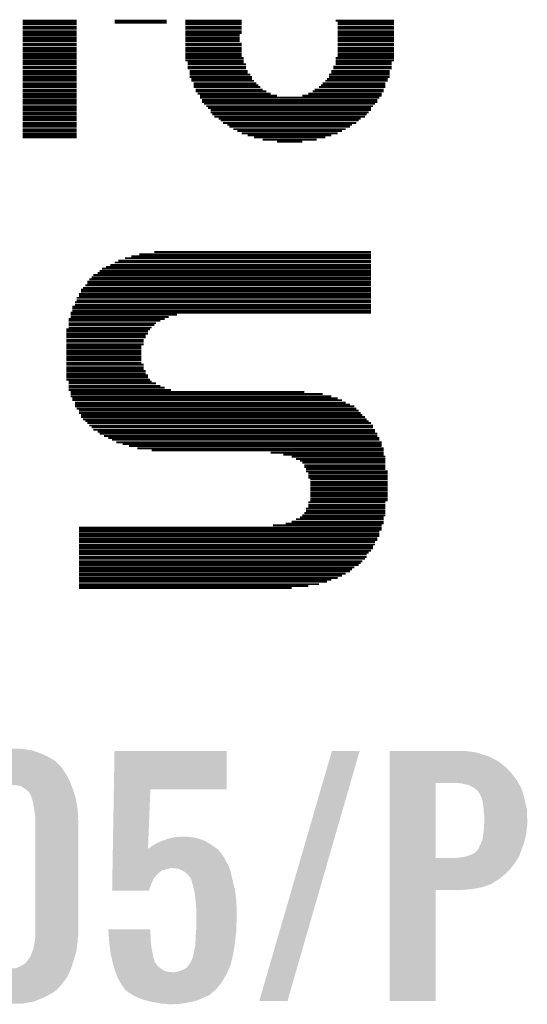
# Model space of a CAD drawing. Extents: x -9 to 122, y -9 to 65.
# Tile 279 of 308: x 104.5 to 107.2, y 28.25 to 33.48. Entities that reach past the tile are written whole.
import ezdxf

# ---------------------------------------------------------------- set-up
doc = ezdxf.new("R2010")
doc.units = 0
doc.layers.add('CLICKER_4_FOR_R7FA4M2A_V100_GTO', color=12, linetype='CONTINUOUS')

msp = doc.modelspace()

# ---------------------------------------------------------------- linework, layer by layer
at = {"layer": 'CLICKER_4_FOR_R7FA4M2A_V100_GTO', "const_width": 0.01016}
for points in [[(104.521, 33.47974), (104.80802, 33.47974)], [(104.521, 33.46958), (104.80802, 33.46958)], [(104.521, 33.45942), (104.80802, 33.45942)], [(104.521, 33.44672), (104.80802, 33.44672)], [(104.521, 33.43656), (104.80802, 33.43656)], [(105.00868, 33.47974), (105.28554, 33.47974)], [(105.00868, 33.46958), (105.28554, 33.46958)], [(105.3846, 33.47974), (105.68432, 33.47974)], [(105.3846, 33.46958), (105.68432, 33.46958)], [(105.3846, 33.45942), (105.68432, 33.45942)], [(105.3846, 33.44672), (105.68432, 33.44672)], [(105.3846, 33.43656), (105.68432, 33.43656)], [(106.1847, 33.47974), (106.49458, 33.47974)], [(106.19486, 33.46958), (106.49458, 33.46958)], [(106.19486, 33.45942), (106.49458, 33.45942)], [(106.19486, 33.44672), (106.49458, 33.44672)], [(106.19486, 33.43656), (106.49458, 33.43656)], [(104.521, 33.42386), (104.80802, 33.42386)], [(104.521, 33.4137), (104.80802, 33.4137)], [(104.521, 33.40354), (104.80802, 33.40354)], [(104.521, 33.39084), (104.80802, 33.39084)], [(104.521, 33.38068), (104.80802, 33.38068)], [(105.3846, 33.42386), (105.68432, 33.42386)], [(105.3846, 33.4137), (105.68432, 33.4137)], [(105.3846, 33.40354), (105.67416, 33.40354)], [(105.3846, 33.39084), (105.67416, 33.39084)], [(105.3846, 33.38068), (105.67416, 33.38068)], [(106.19486, 33.42386), (106.49458, 33.42386)], [(106.19486, 33.4137), (106.49458, 33.4137)], [(106.19486, 33.40354), (106.49458, 33.40354)], [(106.19486, 33.39084), (106.49458, 33.39084)], [(106.19486, 33.38068), (106.49458, 33.38068)], [(104.521, 33.37052), (104.80802, 33.37052)], [(104.521, 33.35782), (104.80802, 33.35782)], [(104.521, 33.34766), (104.80802, 33.34766)], [(104.521, 33.33496), (104.80802, 33.33496)], [(105.3846, 33.37052), (105.67416, 33.37052)], [(105.3846, 33.35782), (105.68432, 33.35782)], [(105.3846, 33.34766), (105.68432, 33.34766)], [(105.3846, 33.33496), (105.68432, 33.33496)], [(106.19486, 33.37052), (106.49458, 33.37052)], [(106.19486, 33.35782), (106.49458, 33.35782)], [(106.19486, 33.34766), (106.49458, 33.34766)], [(106.19486, 33.33496), (106.49458, 33.33496)], [(104.521, 33.3248), (104.80802, 33.3248)], [(104.521, 33.31464), (104.80802, 33.31464)], [(104.521, 33.30194), (104.80802, 33.30194)], [(104.521, 33.29178), (104.80802, 33.29178)], [(104.521, 33.28162), (104.80802, 33.28162)], [(105.3846, 33.3248), (105.68432, 33.3248)], [(105.3846, 33.31464), (105.68432, 33.31464)], [(105.3846, 33.30194), (105.68432, 33.30194)], [(105.3846, 33.29178), (105.68432, 33.29178)], [(105.3846, 33.28162), (105.69448, 33.28162)], [(106.1847, 33.28162), (106.49458, 33.28162)], [(106.19486, 33.3248), (106.49458, 33.3248)], [(106.19486, 33.31464), (106.49458, 33.31464)], [(106.19486, 33.30194), (106.49458, 33.30194)], [(106.19486, 33.29178), (106.49458, 33.29178)], [(104.521, 33.26892), (104.80802, 33.26892)], [(104.521, 33.25876), (104.80802, 33.25876)], [(104.521, 33.2486), (104.80802, 33.2486)], [(104.521, 33.2359), (104.80802, 33.2359)], [(104.521, 33.22574), (104.80802, 33.22574)], [(105.3846, 33.26892), (105.69448, 33.26892)], [(105.3973, 33.25876), (105.69448, 33.25876)], [(105.3973, 33.2486), (105.70718, 33.2486)], [(105.3973, 33.2359), (105.70718, 33.2359)], [(105.3973, 33.22574), (105.70718, 33.22574)], [(106.172, 33.2359), (106.48188, 33.2359)], [(106.172, 33.22574), (106.48188, 33.22574)], [(106.1847, 33.26892), (106.49458, 33.26892)], [(106.1847, 33.25876), (106.48188, 33.25876)], [(106.1847, 33.2486), (106.48188, 33.2486)], [(104.521, 33.21304), (104.80802, 33.21304)], [(104.521, 33.20288), (104.80802, 33.20288)], [(104.521, 33.19272), (104.80802, 33.19272)], [(104.521, 33.18002), (104.80802, 33.18002)], [(104.521, 33.16986), (104.80802, 33.16986)], [(105.40746, 33.21304), (105.71734, 33.21304)], [(105.40746, 33.20288), (105.71734, 33.20288)], [(105.40746, 33.19272), (105.73004, 33.19272)], [(105.40746, 33.18002), (105.7402, 33.18002)], [(105.41762, 33.16986), (105.7402, 33.16986)], [(106.13898, 33.16986), (106.46156, 33.16986)], [(106.14914, 33.19272), (106.47172, 33.19272)], [(106.14914, 33.18002), (106.47172, 33.18002)], [(106.16184, 33.21304), (106.47172, 33.21304)], [(106.16184, 33.20288), (106.47172, 33.20288)], [(104.521, 33.1597), (104.80802, 33.1597)], [(104.521, 33.147), (104.80802, 33.147)], [(104.521, 33.13684), (104.80802, 33.13684)], [(104.521, 33.12668), (104.80802, 33.12668)], [(105.41762, 33.1597), (105.75036, 33.1597)], [(105.43032, 33.147), (105.76306, 33.147)], [(105.43032, 33.13684), (105.77322, 33.13684)], [(105.43032, 33.12668), (105.78338, 33.12668)], [(106.0958, 33.12668), (106.44886, 33.12668)], [(106.10596, 33.13684), (106.44886, 33.13684)], [(106.11612, 33.147), (106.44886, 33.147)], [(106.12882, 33.1597), (106.46156, 33.1597)], [(104.521, 33.11398), (104.80802, 33.11398)], [(104.521, 33.10382), (104.80802, 33.10382)], [(104.521, 33.09112), (104.80802, 33.09112)], [(104.521, 33.08096), (104.80802, 33.08096)], [(104.521, 33.0708), (104.80802, 33.0708)], [(105.44048, 33.11398), (105.79608, 33.11398)], [(105.44048, 33.10382), (105.8164, 33.10382)], [(105.45064, 33.09112), (105.83926, 33.09112)], [(105.46334, 33.08096), (105.87228, 33.08096)], [(105.46334, 33.0708), (106.41584, 33.0708)], [(106.0069, 33.08096), (106.42854, 33.08096)], [(106.03992, 33.09112), (106.42854, 33.09112)], [(106.06278, 33.10382), (106.4387, 33.10382)], [(106.07294, 33.11398), (106.4387, 33.11398)], [(104.521, 33.0581), (104.80802, 33.0581)], [(104.521, 33.04794), (104.80802, 33.04794)], [(104.521, 33.03778), (104.80802, 33.03778)], [(104.521, 33.02508), (104.80802, 33.02508)], [(104.521, 33.01492), (104.80802, 33.01492)], [(105.4735, 33.0581), (106.40568, 33.0581)], [(105.4735, 33.04794), (106.40568, 33.04794)], [(105.48366, 33.03778), (106.39298, 33.03778)], [(105.49636, 33.02508), (106.38282, 33.02508)], [(105.50652, 33.01492), (106.37266, 33.01492)], [(104.521, 33.00476), (104.80802, 33.00476)], [(104.521, 32.99206), (104.80802, 32.99206)], [(104.521, 32.9819), (104.80802, 32.9819)], [(104.521, 32.9692), (104.80802, 32.9692)], [(104.521, 32.95904), (104.80802, 32.95904)], [(105.51922, 33.00476), (106.37266, 33.00476)], [(105.51922, 32.99206), (106.35996, 32.99206)], [(105.52938, 32.9819), (106.3498, 32.9819)], [(105.53954, 32.9692), (106.33964, 32.9692)], [(105.5624, 32.95904), (106.31678, 32.95904)], [(104.521, 32.94888), (104.80802, 32.94888)], [(104.521, 32.93618), (104.80802, 32.93618)], [(104.521, 32.92602), (104.80802, 32.92602)], [(104.521, 32.91586), (104.80802, 32.91586)], [(105.57256, 32.94888), (106.30662, 32.94888)], [(105.58526, 32.93618), (106.29392, 32.93618)], [(105.60812, 32.92602), (106.27106, 32.92602)], [(105.61828, 32.91586), (106.2609, 32.91586)], [(104.521, 32.90316), (104.80802, 32.90316)], [(104.521, 32.893), (104.80802, 32.893)], [(104.521, 32.8803), (104.80802, 32.8803)], [(104.521, 32.87014), (104.80802, 32.87014)], [(104.521, 32.85998), (104.80802, 32.85998)], [(105.64114, 32.90316), (106.23804, 32.90316)], [(105.66146, 32.893), (106.21772, 32.893)], [(105.68432, 32.8803), (106.19486, 32.8803)], [(105.71734, 32.87014), (106.16184, 32.87014)], [(105.75036, 32.85998), (106.12882, 32.85998)], [(105.79608, 32.84728), (106.0831, 32.84728)], [(105.87228, 32.83712), (106.0069, 32.83712)], [(105.09758, 32.22752), (106.37266, 32.22752)], [(105.14076, 32.23768), (106.37266, 32.23768)], [(105.2195, 32.25038), (106.37266, 32.25038)], [(104.98582, 32.1818), (106.37266, 32.1818)], [(105.00868, 32.1945), (106.37266, 32.1945)], [(105.029, 32.20466), (106.37266, 32.20466)], [(105.06456, 32.21736), (106.37266, 32.21736)], [(104.89692, 32.12846), (106.37266, 32.12846)], [(104.91978, 32.13862), (106.37266, 32.13862)], [(104.92994, 32.14878), (106.37266, 32.14878)], [(104.94264, 32.16148), (106.37266, 32.16148)], [(104.96296, 32.17164), (106.37266, 32.17164)], [(104.85374, 32.07258), (106.37266, 32.07258)], [(104.8639, 32.0929), (106.37266, 32.0929)], [(104.8639, 32.08274), (106.37266, 32.08274)], [(104.87406, 32.1056), (106.37266, 32.1056)], [(104.88676, 32.11576), (106.37266, 32.11576)], [(104.82072, 32.02686), (106.37266, 32.02686)], [(104.83088, 32.04972), (106.37266, 32.04972)], [(104.83088, 32.03956), (106.37266, 32.03956)], [(104.84104, 32.05988), (106.37266, 32.05988)], [(104.79786, 31.98368), (106.37266, 31.98368)], [(104.79786, 31.97098), (106.37266, 31.97098)], [(104.80802, 32.00654), (106.37266, 32.00654)], [(104.80802, 31.99384), (106.37266, 31.99384)], [(104.82072, 32.0167), (106.37266, 32.0167)], [(104.775, 31.9278), (106.37266, 31.9278)], [(104.775, 31.91764), (105.34142, 31.91764)], [(104.78516, 31.96082), (106.37266, 31.96082)], [(104.78516, 31.95066), (106.37266, 31.95066)], [(104.78516, 31.93796), (106.37266, 31.93796)], [(104.76484, 31.89478), (105.27538, 31.89478)], [(104.76484, 31.88462), (105.25252, 31.88462)], [(104.76484, 31.87192), (105.22966, 31.87192)], [(104.76484, 31.86176), (105.2195, 31.86176)], [(104.775, 31.90494), (105.2957, 31.90494)], [(104.75214, 31.8389), (105.19664, 31.8389)], [(104.75214, 31.82874), (105.18648, 31.82874)], [(104.75214, 31.81604), (105.18648, 31.81604)], [(104.76484, 31.84906), (105.2068, 31.84906)], [(104.75214, 31.80588), (105.17378, 31.80588)], [(104.75214, 31.79572), (105.17378, 31.79572)], [(104.75214, 31.78302), (105.16362, 31.78302)], [(104.75214, 31.77286), (105.16362, 31.77286)], [(104.75214, 31.76016), (105.16362, 31.76016)], [(104.75214, 31.75), (105.15092, 31.75)], [(104.75214, 31.73984), (105.15092, 31.73984)], [(104.75214, 31.72714), (105.15092, 31.72714)], [(104.75214, 31.71698), (105.15092, 31.71698)], [(104.75214, 31.70682), (105.15092, 31.70682)], [(104.75214, 31.69412), (105.15092, 31.69412)], [(104.75214, 31.68396), (105.15092, 31.68396)], [(104.75214, 31.6738), (105.15092, 31.6738)], [(104.75214, 31.6611), (105.15092, 31.6611)], [(104.75214, 31.65094), (105.16362, 31.65094)], [(104.75214, 31.63824), (105.16362, 31.63824)], [(104.75214, 31.62808), (105.16362, 31.62808)], [(104.75214, 31.61792), (105.17378, 31.61792)], [(104.75214, 31.60522), (105.17378, 31.60522)], [(104.75214, 31.59506), (105.18648, 31.59506)], [(104.75214, 31.5849), (105.18648, 31.5849)], [(104.75214, 31.5722), (105.19664, 31.5722)], [(104.76484, 31.56204), (105.2068, 31.56204)], [(104.76484, 31.55188), (105.22966, 31.55188)], [(104.76484, 31.53918), (105.25252, 31.53918)], [(104.76484, 31.52902), (105.27538, 31.52902)], [(104.76484, 31.51632), (105.3084, 31.51632)], [(104.775, 31.50616), (106.01706, 31.50616)], [(104.775, 31.496), (106.11612, 31.496)], [(104.775, 31.4833), (106.16184, 31.4833)], [(104.78516, 31.47314), (106.19486, 31.47314)], [(104.78516, 31.46298), (106.21772, 31.46298)], [(104.79786, 31.45028), (106.23804, 31.45028)], [(104.79786, 31.44012), (106.2609, 31.44012)], [(104.79786, 31.42996), (106.28376, 31.42996)], [(104.80802, 31.41726), (106.29392, 31.41726)], [(104.82072, 31.4071), (106.30662, 31.4071)], [(104.82072, 31.3944), (106.31678, 31.3944)], [(104.83088, 31.38424), (106.32694, 31.38424)], [(104.83088, 31.37408), (106.33964, 31.37408)], [(104.84104, 31.36138), (106.3498, 31.36138)], [(104.85374, 31.35122), (106.35996, 31.35122)], [(104.8639, 31.34106), (106.37266, 31.34106)], [(104.87406, 31.32836), (106.38282, 31.32836)], [(104.88676, 31.3182), (106.38282, 31.3182)], [(104.89692, 31.3055), (106.39298, 31.3055)], [(104.91978, 31.29534), (106.39298, 31.29534)], [(104.92994, 31.28518), (106.40568, 31.28518)], [(104.9528, 31.27248), (106.40568, 31.27248)], [(104.97566, 31.26232), (106.41584, 31.26232)], [(104.99598, 31.25216), (106.41584, 31.25216)], [(105.01884, 31.23946), (106.42854, 31.23946)], [(105.05186, 31.2293), (106.42854, 31.2293)], [(105.08488, 31.21914), (106.42854, 31.21914)], [(105.1306, 31.20644), (106.4387, 31.20644)], [(105.2068, 31.19628), (106.4387, 31.19628)], [(105.83926, 31.18358), (106.4387, 31.18358)], [(105.9053, 31.17342), (106.4387, 31.17342)], [(105.95102, 31.16326), (106.44886, 31.16326)], [(105.97388, 31.15056), (106.44886, 31.15056)], [(105.9942, 31.1404), (106.44886, 31.1404)], [(106.0069, 31.13024), (106.44886, 31.13024)], [(106.01706, 31.11754), (106.44886, 31.11754)], [(106.01706, 31.10738), (106.44886, 31.10738)], [(106.02722, 31.09722), (106.44886, 31.09722)], [(106.02722, 31.08452), (106.46156, 31.08452)], [(106.03992, 31.07436), (106.46156, 31.07436)], [(106.03992, 31.06166), (106.46156, 31.06166)], [(106.03992, 31.0515), (106.46156, 31.0515)], [(106.05008, 31.04134), (106.46156, 31.04134)], [(106.05008, 31.02864), (106.46156, 31.02864)], [(106.05008, 31.01848), (106.46156, 31.01848)], [(106.05008, 31.00832), (106.46156, 31.00832)], [(106.05008, 30.99562), (106.46156, 30.99562)], [(106.05008, 30.98546), (106.46156, 30.98546)], [(106.05008, 30.97276), (106.46156, 30.97276)], [(106.03992, 30.91942), (106.44886, 30.91942)], [(106.05008, 30.9626), (106.46156, 30.9626)], [(106.05008, 30.95244), (106.46156, 30.95244)], [(106.05008, 30.93974), (106.46156, 30.93974)], [(106.05008, 30.92958), (106.46156, 30.92958)], [(106.02722, 30.8864), (106.44886, 30.8864)], [(106.02722, 30.8737), (106.44886, 30.8737)], [(106.03992, 30.90672), (106.44886, 30.90672)], [(106.03992, 30.89656), (106.44886, 30.89656)], [(105.95102, 30.81782), (106.4387, 30.81782)], [(105.97388, 30.83052), (106.4387, 30.83052)], [(105.9942, 30.84068), (106.4387, 30.84068)], [(106.0069, 30.85084), (106.44886, 30.85084)], [(106.01706, 30.86354), (106.44886, 30.86354)], [(104.82072, 30.7848), (106.42854, 30.7848)], [(104.82072, 30.77464), (106.42854, 30.77464)], [(104.82072, 30.76448), (106.41584, 30.76448)], [(105.85196, 30.7975), (106.42854, 30.7975)], [(105.918, 30.80766), (106.4387, 30.80766)], [(104.82072, 30.75178), (106.41584, 30.75178)], [(104.82072, 30.74162), (106.41584, 30.74162)], [(104.82072, 30.72892), (106.40568, 30.72892)], [(104.82072, 30.71876), (106.40568, 30.71876)], [(104.82072, 30.7086), (106.39298, 30.7086)], [(104.82072, 30.6959), (106.39298, 30.6959)], [(104.82072, 30.68574), (106.38282, 30.68574)], [(104.82072, 30.67558), (106.38282, 30.67558)], [(104.82072, 30.66288), (106.37266, 30.66288)], [(104.82072, 30.65272), (106.35996, 30.65272)], [(104.82072, 30.64256), (106.3498, 30.64256)], [(104.82072, 30.62986), (106.3498, 30.62986)], [(104.82072, 30.6197), (106.33964, 30.6197)], [(104.82072, 30.607), (106.32694, 30.607)], [(104.82072, 30.59684), (106.31678, 30.59684)], [(104.82072, 30.58668), (106.30662, 30.58668)], [(104.82072, 30.57398), (106.28376, 30.57398)], [(104.82072, 30.56382), (106.27106, 30.56382)], [(104.82072, 30.55366), (106.2609, 30.55366)], [(104.82072, 30.54096), (106.23804, 30.54096)], [(104.82072, 30.5308), (106.21772, 30.5308)], [(104.82072, 30.5181), (106.19486, 30.5181)], [(104.82072, 30.50794), (106.16184, 30.50794)], [(104.82072, 30.49778), (106.13898, 30.49778)], [(104.82072, 30.48508), (106.0958, 30.48508)], [(104.82072, 30.47492), (106.03992, 30.47492)], [(104.82072, 30.46476), (105.95102, 30.46476)]]:
    msp.add_lwpolyline(points, dxfattribs=at)
at = {"layer": 'CLICKER_4_FOR_R7FA4M2A_V100_GTO'}
for points in [[(104.244142, 29.545282), (104.27462, 29.56306), (104.693716, 29.545282), (104.663494, 29.56306)], [(104.27462, 29.56306), (104.28986, 29.57068), (104.663494, 29.56306), (104.65054, 29.57068)], [(104.28986, 29.57068), (104.31018, 29.58084), (104.65054, 29.57068), (104.627318, 29.58084)], [(104.31018, 29.58084), (104.329774, 29.58846), (104.627318, 29.58084), (104.6099, 29.58846)], [(104.329774, 29.58846), (104.355902, 29.59862), (104.6099, 29.58846), (104.57739, 29.59862)], [(104.355902, 29.59862), (104.369236, 29.60116), (104.57739, 29.59862), (104.569262, 29.60116)], [(104.369236, 29.60116), (104.40924, 29.60878), (104.569262, 29.60116), (104.528622, 29.60878)], [(104.40924, 29.60878), (104.439718, 29.61132), (104.528622, 29.60878), (104.49814, 29.61132)], [(105.005216, 29.39542), (105.0087, 29.598598), (105.605558, 29.39542), (105.60558, 29.598598)], [(105.0087, 29.598598), (105.008702, 29.59862), (105.60558, 29.598598), (105.008702, 29.59862)], [(105.778306, 28.270228), (106.164388, 29.598592), (105.92815, 28.270228), (106.311694, 29.598592)], [(106.164388, 29.598592), (106.164398, 29.59862), (106.311694, 29.598592), (106.164398, 29.59862)], [(106.47174, 29.59608), (106.471742, 29.59862), (106.893358, 29.59608), (106.878122, 29.59862)], [(106.47174, 29.59354), (106.47174, 29.59608), (106.916218, 29.59354), (106.893358, 29.59608)], [(106.47174, 29.588458), (106.47174, 29.59354), (106.94162, 29.588458), (106.916218, 29.59354)], [(106.47174, 29.5783), (106.47174, 29.588458), (106.96956, 29.5783), (106.94162, 29.588458)], [(106.47174, 29.56814), (106.47174, 29.5783), (107.00258, 29.56814), (106.96956, 29.5783)], [(106.47174, 29.552898), (106.47174, 29.56814), (107.033062, 29.552898), (107.00258, 29.56814)], [(104.206934, 29.509716), (104.208582, 29.512262), (104.729282, 29.509716), (104.726738, 29.512262)], [(104.208582, 29.512262), (104.22382, 29.5275), (104.726738, 29.512262), (104.7115, 29.5275)], [(104.22382, 29.5275), (104.244136, 29.545278), (104.7115, 29.5275), (104.693722, 29.545278)], [(104.244136, 29.545278), (104.244142, 29.545282), (104.693722, 29.545278), (104.693716, 29.545282)], [(106.47174, 29.53258), (106.47174, 29.552898), (107.06354, 29.53258), (107.033062, 29.552898)], [(106.47174, 29.50718), (106.47174, 29.53258), (107.09402, 29.50718), (107.06354, 29.53258)], [(104.164836, 29.43352), (104.179512, 29.46654), (104.77246, 29.43352), (104.75722, 29.46654)], [(104.179512, 29.46654), (104.180642, 29.46908), (104.75722, 29.46654), (104.755528, 29.46908)], [(104.180642, 29.46908), (104.203648, 29.504638), (104.755528, 29.46908), (104.731822, 29.504638)], [(104.203648, 29.504638), (104.206934, 29.509716), (104.731822, 29.504638), (104.729282, 29.509716)], [(106.471738, 29.4767), (106.47174, 29.50718), (107.12196, 29.4767), (107.09402, 29.50718)], [(106.471738, 29.4386), (106.471738, 29.4767), (107.149902, 29.4386), (107.12196, 29.4767)], [(104.158714, 29.41828), (104.16032, 29.42336), (104.778558, 29.41828), (104.776526, 29.42336)], [(104.16032, 29.42336), (104.164836, 29.43352), (104.776526, 29.42336), (104.77246, 29.43352)], [(104.49306, 29.41574), (104.470198, 29.41828), (104.779574, 29.41574), (104.778558, 29.41828)], [(104.513384, 29.410658), (104.49306, 29.41574), (104.781606, 29.410658), (104.779574, 29.41574)], [(104.52862, 29.4005), (104.513384, 29.410658), (104.78567, 29.4005), (104.781606, 29.410658)], [(106.471732, 29.029682), (106.471738, 29.42844), (106.71556, 29.029682), (106.715582, 29.42844)], [(106.471738, 29.42844), (106.471738, 29.4386), (107.155618, 29.42844), (107.149902, 29.4386)], [(106.85526, 29.4259), (106.832398, 29.42844), (107.157046, 29.4259), (107.155618, 29.42844)], [(106.87558, 29.42082), (106.85526, 29.4259), (107.159904, 29.42082), (107.157046, 29.4259)], [(106.890822, 29.418278), (106.87558, 29.42082), (107.161334, 29.418278), (107.159904, 29.42082)], [(106.900982, 29.413198), (106.890822, 29.418278), (107.16419, 29.413198), (107.161334, 29.418278)], [(106.908602, 29.40812), (106.900982, 29.413198), (107.167048, 29.40812), (107.16419, 29.413198)], [(106.913684, 29.40558), (106.908602, 29.40812), (107.168476, 29.40558), (107.167048, 29.40812)], [(104.534968, 29.395422), (104.52862, 29.4005), (104.7877, 29.395422), (104.78567, 29.4005)], [(104.554022, 29.380176), (104.534968, 29.395422), (104.792274, 29.380176), (104.7877, 29.395422)], [(104.559102, 29.37002), (104.554022, 29.380176), (104.795322, 29.37002), (104.792274, 29.380176)], [(104.56418, 29.364934), (104.559102, 29.37002), (104.796848, 29.364934), (104.795322, 29.37002)], [(104.564182, 29.362398), (104.56418, 29.364934), (104.797608, 29.362398), (104.796848, 29.364934)], [(104.570108, 29.34462), (104.564182, 29.362398), (104.80294, 29.34462), (104.797608, 29.362398)], [(104.999812, 29.08046), (105.005216, 29.395398), (105.186718, 29.08046), (105.19918, 29.395398)], [(105.005216, 29.395398), (105.005216, 29.39542), (105.19918, 29.395398), (105.605558, 29.39542)], [(106.916226, 29.405576), (106.913684, 29.40558), (107.168478, 29.405576), (107.168476, 29.40558)], [(106.92602, 29.397958), (106.916226, 29.405576), (107.172762, 29.397958), (107.168478, 29.405576)], [(106.93908, 29.387796), (106.92602, 29.397958), (107.175666, 29.387796), (107.172762, 29.397958)], [(106.951778, 29.36748), (106.93908, 29.387796), (107.18147, 29.36748), (107.175666, 29.387796)], [(106.9594, 29.352238), (106.951778, 29.36748), (107.185826, 29.352238), (107.18147, 29.36748)], [(104.5718, 29.339538), (104.570108, 29.34462), (104.803864, 29.339538), (104.80294, 29.34462)], [(104.57688, 29.31668), (104.5718, 29.339538), (104.80802, 29.31668), (104.803864, 29.339538)], [(104.581538, 29.288738), (104.57688, 29.31668), (104.8131, 29.288738), (104.80802, 29.31668)], [(106.96194, 29.344622), (106.9594, 29.352238), (107.188, 29.344622), (107.185826, 29.352238)], [(106.96194, 29.344616), (106.96194, 29.344622), (107.188002, 29.344616), (107.188, 29.344622)], [(106.96194, 29.342076), (106.96194, 29.344616), (107.18858, 29.342076), (107.188002, 29.344616)], [(106.96702, 29.324298), (106.96194, 29.342076), (107.19262, 29.324298), (107.18858, 29.342076)], [(106.96956, 29.30652), (106.96702, 29.324298), (107.19666, 29.30652), (107.19262, 29.324298)], [(106.970746, 29.288738), (106.96956, 29.30652), (107.2007, 29.288738), (107.19666, 29.30652)], [(104.5845, 29.27096), (104.581538, 29.288738), (104.813812, 29.27096), (104.8131, 29.288738)], [(104.58704, 29.253178), (104.5845, 29.27096), (104.814524, 29.253178), (104.813812, 29.27096)], [(104.58704, 29.22524), (104.58704, 29.253178), (104.81564, 29.22524), (104.814524, 29.253178)], [(106.9721, 29.26842), (106.970746, 29.288738), (107.201482, 29.26842), (107.2007, 29.288738)], [(106.97464, 29.250638), (106.9721, 29.26842), (107.202166, 29.250638), (107.201482, 29.26842)], [(106.97464, 29.2227), (106.97464, 29.250638), (107.20324, 29.2227), (107.202166, 29.250638)], [(104.58704, 28.615638), (104.58704, 29.22524), (104.81564, 28.615638), (104.81564, 29.22524)], [(106.972268, 29.18714), (106.973624, 29.20746), (107.2007, 29.18714), (107.20324, 29.20746)], [(106.973624, 29.20746), (106.97464, 29.2227), (107.20324, 29.20746), (107.20324, 29.2227)], [(106.96651, 29.13888), (106.96956, 29.154118), (107.19308, 29.13888), (107.196126, 29.154118)], [(106.96956, 29.154118), (106.970406, 29.164282), (107.196126, 29.154118), (107.19816, 29.164282)], [(106.970406, 29.164282), (106.9721, 29.1846), (107.19816, 29.164282), (107.200416, 29.1846)], [(106.9721, 29.1846), (106.972268, 29.18714), (107.200416, 29.1846), (107.2007, 29.18714)], [(105.19156, 29.08046), (105.206802, 29.093162), (105.551732, 29.08046), (105.53395, 29.093162)], [(105.206802, 29.093162), (105.215268, 29.098242), (105.53395, 29.093162), (105.526838, 29.098242)], [(105.215268, 29.098242), (105.232202, 29.1084), (105.526838, 29.098242), (105.510332, 29.1084)], [(105.232202, 29.1084), (105.25591, 29.11856), (105.510332, 29.1084), (105.493822, 29.11856)], [(105.25591, 29.11856), (105.267764, 29.12364), (105.493822, 29.11856), (105.480612, 29.12364)], [(105.267764, 29.12364), (105.270302, 29.123642), (105.480612, 29.12364), (105.480608, 29.123642)], [(105.270302, 29.123642), (105.27792, 29.12618), (105.480608, 29.123642), (105.474008, 29.12618)], [(105.27792, 29.12618), (105.288076, 29.131258), (105.474008, 29.12618), (105.460802, 29.131258)], [(105.288076, 29.131258), (105.288082, 29.13126), (105.460802, 29.131258), (105.460796, 29.13126)], [(105.288082, 29.13126), (105.30078, 29.1338), (105.460796, 29.13126), (105.450638, 29.1338)], [(105.30078, 29.1338), (105.318562, 29.13888), (105.450638, 29.1338), (105.43032, 29.13888)], [(105.318562, 29.13888), (105.33634, 29.14142), (105.43032, 29.13888), (105.402382, 29.14142)], [(105.33634, 29.14142), (105.379518, 29.14396), (105.402382, 29.14142), (105.392222, 29.14396)], [(106.94416, 29.08046), (106.94924, 29.09316), (107.174712, 29.08046), (107.179596, 29.09316)], [(106.94924, 29.09316), (106.956858, 29.108398), (107.179596, 29.09316), (107.185458, 29.108398)], [(106.956858, 29.108398), (106.95686, 29.1084), (107.185458, 29.108398), (107.185458, 29.1084)], [(106.95686, 29.1084), (106.964478, 29.128718), (107.185458, 29.1084), (107.190538, 29.128718)], [(106.964478, 29.128718), (106.96651, 29.13888), (107.190538, 29.128718), (107.19308, 29.13888)], [(104.999028, 29.034738), (104.999682, 29.072838), (105.59034, 29.034738), (105.562402, 29.072838)], [(104.999682, 29.072838), (104.999726, 29.07542), (105.562402, 29.072838), (105.558788, 29.07542)], [(104.999726, 29.07542), (104.999812, 29.08046), (105.18652, 29.07542), (105.19156, 29.08046)], [(105.18652, 29.07542), (105.186718, 29.08046), (105.558788, 29.07542), (105.551732, 29.08046)], [(106.883184, 29.039818), (106.8832, 29.039822), (107.16006, 29.039818), (107.16006, 29.039822)], [(106.8832, 29.039822), (106.906058, 29.04744), (107.16006, 29.039822), (107.16278, 29.04744)], [(106.906058, 29.04744), (106.923838, 29.057598), (107.16278, 29.04744), (107.166408, 29.057598)], [(106.923838, 29.057598), (106.941618, 29.07538), (107.166408, 29.057598), (107.17276, 29.07538)], [(106.941618, 29.07538), (106.94416, 29.08046), (107.17276, 29.07538), (107.174712, 29.08046)], [(104.998026, 28.97632), (104.998288, 28.99156), (105.619062, 28.97632), (105.6132, 28.99156)], [(104.998288, 28.99156), (104.99868, 29.01442), (105.6132, 28.99156), (105.6005, 29.01442)], [(104.99868, 29.01442), (104.999028, 29.034738), (105.6005, 29.01442), (105.59034, 29.034738)], [(106.47173, 28.97378), (106.471732, 29.0068), (107.114338, 28.97378), (107.13974, 29.0068)], [(106.471732, 29.02966), (106.471732, 29.029682), (106.822238, 29.02966), (106.71556, 29.029682)], [(106.471732, 29.0068), (106.471732, 29.02966), (107.13974, 29.0068), (107.153808, 29.02966)], [(106.822238, 29.02966), (106.84002, 29.0322), (107.153808, 29.02966), (107.15537, 29.0322)], [(106.84002, 29.0322), (106.862878, 29.03474), (107.15537, 29.0322), (107.156934, 29.03474)], [(106.862878, 29.03474), (106.883184, 29.039818), (107.156934, 29.03474), (107.16006, 29.039818)], [(104.997242, 28.9306), (104.997372, 28.938216), (105.22458, 28.9306), (105.22966, 28.938216)], [(104.997372, 28.938216), (104.997416, 28.940754), (105.22966, 28.938216), (105.234726, 28.940754)], [(104.997416, 28.940754), (104.99746, 28.943292), (105.234726, 28.940754), (105.23474, 28.943292)], [(104.99746, 28.943292), (104.997808, 28.963618), (105.23474, 28.943292), (105.260138, 28.963618)], [(104.997808, 28.963618), (104.99794, 28.97124), (105.260138, 28.963618), (105.28808, 28.97124)], [(104.99794, 28.97124), (104.997982, 28.97378), (105.28808, 28.97124), (105.300778, 28.97378)], [(104.997982, 28.97378), (104.998026, 28.976318), (105.300778, 28.97378), (105.308398, 28.976318)], [(104.998026, 28.976318), (104.998026, 28.97632), (105.308398, 28.976318), (105.316022, 28.97632)], [(105.341418, 28.97378), (105.316022, 28.97632), (105.62004, 28.97378), (105.619062, 28.97632)], [(105.364278, 28.96616), (105.341418, 28.97378), (105.62297, 28.96616), (105.62004, 28.97378)], [(105.37762, 28.958538), (105.364278, 28.96616), (105.6259, 28.958538), (105.62297, 28.96616)], [(105.382058, 28.956002), (105.37762, 28.958538), (105.626464, 28.956002), (105.6259, 28.958538)], [(105.394758, 28.945842), (105.382058, 28.956002), (105.628722, 28.945842), (105.626464, 28.956002)], [(105.40492, 28.93314), (105.394758, 28.945842), (105.631546, 28.93314), (105.628722, 28.945842)], [(106.47173, 28.94584), (106.47173, 28.97378), (107.0864, 28.94584), (107.114338, 28.97378)], [(106.47173, 28.9179), (106.47173, 28.94584), (107.053378, 28.9179), (107.0864, 28.94584)], [(104.99598, 28.856962), (104.996588, 28.8925), (105.19155, 28.856962), (105.20426, 28.8925)], [(104.996588, 28.8925), (104.997068, 28.920438), (105.20426, 28.8925), (105.21696, 28.920438)], [(104.997068, 28.920438), (104.997242, 28.9306), (105.21696, 28.920438), (105.22458, 28.9306)], [(105.412538, 28.92298), (105.40492, 28.93314), (105.633804, 28.92298), (105.631546, 28.93314)], [(105.417618, 28.912824), (105.412538, 28.92298), (105.63606, 28.912824), (105.633804, 28.92298)], [(105.41762, 28.91282), (105.417618, 28.912824), (105.63606, 28.91282), (105.63606, 28.912824)], [(105.41762, 28.910282), (105.41762, 28.91282), (105.636696, 28.910282), (105.63606, 28.91282)], [(105.42524, 28.884878), (105.41762, 28.910282), (105.643046, 28.884878), (105.636696, 28.910282)], [(105.430956, 28.862018), (105.42524, 28.884878), (105.64876, 28.862018), (105.643046, 28.884878)], [(106.47173, 28.8925), (106.47173, 28.9179), (107.01274, 28.8925), (107.053378, 28.9179)], [(106.47173, 28.87472), (106.47173, 28.8925), (106.964478, 28.87472), (107.01274, 28.8925)], [(105.191544, 28.85694), (104.99598, 28.856962), (105.191544, 28.85694), (105.19155, 28.856962)], [(105.43286, 28.8544), (105.430956, 28.862018), (105.649754, 28.8544), (105.64876, 28.862018)], [(105.43794, 28.82392), (105.43286, 28.8544), (105.65373, 28.82392), (105.649754, 28.8544)], [(106.47172, 28.270222), (106.471728, 28.859458), (106.715538, 28.270222), (106.71556, 28.859458)], [(106.471728, 28.86456), (106.47173, 28.87472), (106.908602, 28.86456), (106.964478, 28.87472)], [(106.471728, 28.85948), (106.471728, 28.86456), (106.847642, 28.85948), (106.908602, 28.86456)], [(106.471728, 28.859458), (106.471728, 28.85948), (106.71556, 28.859458), (106.847642, 28.85948)], [(105.439634, 28.8036), (105.43794, 28.82392), (105.65638, 28.8036), (105.65373, 28.82392)], [(105.44048, 28.79344), (105.439634, 28.8036), (105.656744, 28.79344), (105.65638, 28.8036)], [(105.44302, 28.76042), (105.44048, 28.79344), (105.657924, 28.76042), (105.656744, 28.79344)], [(105.44302, 28.73248), (105.44302, 28.76042), (105.65892, 28.73248), (105.657924, 28.76042)], [(105.44302, 28.70708), (105.44302, 28.73248), (105.65892, 28.70708), (105.65892, 28.73248)], [(105.44302, 28.679142), (105.44302, 28.70708), (105.65638, 28.679142), (105.65892, 28.70708)], [(105.44302, 28.648658), (105.44302, 28.679142), (105.65638, 28.648658), (105.65638, 28.679142)], [(104.975684, 28.651178), (104.975682, 28.651198), (105.19918, 28.651178), (104.975682, 28.651198)], [(104.976948, 28.63342), (104.975684, 28.651178), (105.19918, 28.63342), (105.19918, 28.651178)], [(104.978574, 28.610558), (104.976948, 28.63342), (105.20172, 28.610558), (105.19918, 28.63342)], [(105.44048, 28.61818), (105.442596, 28.64358), (105.653204, 28.61818), (105.65638, 28.64358)], [(105.442596, 28.64358), (105.44302, 28.648658), (105.65638, 28.64358), (105.65638, 28.648658)], [(104.576878, 28.547058), (104.58196, 28.57246), (104.807172, 28.547058), (104.81056, 28.57246)], [(104.58196, 28.57246), (104.584922, 28.59024), (104.81056, 28.57246), (104.8131, 28.59024)], [(104.584922, 28.59024), (104.58704, 28.602938), (104.8131, 28.59024), (104.8131, 28.602938)], [(104.58704, 28.605478), (104.58704, 28.615638), (104.8131, 28.605478), (104.81564, 28.615638)], [(104.58704, 28.602938), (104.58704, 28.605478), (104.8131, 28.602938), (104.8131, 28.605478)], [(104.98038, 28.58516), (104.978574, 28.610558), (105.20172, 28.58516), (105.20172, 28.610558)], [(104.98074, 28.58008), (104.98038, 28.58516), (105.202228, 28.58008), (105.20172, 28.58516)], [(104.983282, 28.55976), (104.98074, 28.58008), (105.20426, 28.55976), (105.202228, 28.58008)], [(105.43794, 28.575), (105.44048, 28.595322), (105.648012, 28.575), (105.650402, 28.595322)], [(105.43794, 28.562304), (105.43794, 28.575), (105.646518, 28.562304), (105.648012, 28.575)], [(105.44048, 28.60294), (105.44048, 28.61818), (105.6513, 28.60294), (105.653204, 28.61818)], [(105.44048, 28.595322), (105.44048, 28.60294), (105.650402, 28.595322), (105.6513, 28.60294)], [(104.561638, 28.506418), (104.572114, 28.534358), (104.79726, 28.506418), (104.80548, 28.534358)], [(104.572114, 28.534358), (104.576878, 28.547058), (104.80548, 28.534358), (104.807172, 28.547058)], [(104.98836, 28.519122), (104.983282, 28.55976), (105.21165, 28.519122), (105.20426, 28.55976)], [(104.99199, 28.503878), (104.98836, 28.519122), (105.21442, 28.503878), (105.21165, 28.519122)], [(105.42778, 28.514038), (105.428288, 28.51658), (105.638, 28.514038), (105.6386, 28.51658)], [(105.428288, 28.51658), (105.4354, 28.552142), (105.6386, 28.51658), (105.644874, 28.552142)], [(105.4354, 28.552142), (105.435402, 28.554682), (105.644874, 28.552142), (105.645322, 28.554682)], [(105.435402, 28.554682), (105.437092, 28.55976), (105.645322, 28.554682), (105.64622, 28.55976)], [(105.437092, 28.55976), (105.43794, 28.562304), (105.64622, 28.55976), (105.646518, 28.562304)], [(104.50576, 28.45308), (104.528618, 28.465778), (104.780748, 28.45308), (104.784758, 28.465778)], [(104.528618, 28.465778), (104.538782, 28.475942), (104.784758, 28.465778), (104.787968, 28.475942)], [(104.538782, 28.475942), (104.55148, 28.49118), (104.787968, 28.475942), (104.79278, 28.49118)], [(104.55148, 28.49118), (104.561638, 28.506418), (104.79278, 28.49118), (104.79726, 28.506418)], [(104.998038, 28.478478), (104.99199, 28.503878), (105.222044, 28.478478), (105.21442, 28.503878)], [(104.998642, 28.475936), (104.998038, 28.478478), (105.224582, 28.475936), (105.222044, 28.478478)], [(104.999852, 28.47086), (104.998642, 28.475936), (105.227122, 28.47086), (105.224582, 28.475936)], [(105.00106, 28.46578), (104.999852, 28.47086), (105.230932, 28.46578), (105.227122, 28.47086)], [(105.002648, 28.4607), (105.00106, 28.46578), (105.234742, 28.4607), (105.230932, 28.46578)], [(105.40492, 28.46324), (105.408302, 28.468316), (105.626406, 28.46324), (105.628438, 28.468316)], [(105.408302, 28.468316), (105.41, 28.470862), (105.628438, 28.468316), (105.628438, 28.470862)], [(105.41, 28.470862), (105.411268, 28.473398), (105.628438, 28.470862), (105.62844, 28.473398)], [(105.411268, 28.473398), (105.422702, 28.496262), (105.62844, 28.473398), (105.633818, 28.496262)], [(105.422702, 28.496262), (105.42778, 28.514038), (105.633818, 28.496262), (105.638, 28.514038)], [(104.16794, 28.43022), (104.16286, 28.44292), (104.771894, 28.43022), (104.77754, 28.44292)], [(104.18318, 28.3972), (104.16794, 28.43022), (104.757218, 28.3972), (104.771894, 28.43022)], [(104.475278, 28.44292), (104.487978, 28.44546), (104.77754, 28.44292), (104.778342, 28.44546)], [(104.487978, 28.44546), (104.50576, 28.45308), (104.778342, 28.44546), (104.780748, 28.45308)], [(105.005824, 28.450538), (105.002648, 28.4607), (105.244902, 28.450538), (105.234742, 28.4607)], [(105.008998, 28.440378), (105.005824, 28.450538), (105.257602, 28.440378), (105.244902, 28.450538)], [(105.012174, 28.430218), (105.008998, 28.440378), (105.275384, 28.430218), (105.257602, 28.440378)], [(105.01376, 28.42514), (105.012174, 28.430218), (105.295702, 28.42514), (105.275384, 28.430218)], [(105.01376, 28.425138), (105.01376, 28.42514), (105.295722, 28.425138), (105.295702, 28.42514)], [(105.014738, 28.4226), (105.01376, 28.425138), (105.321098, 28.4226), (105.295722, 28.425138)], [(105.017668, 28.41498), (105.014738, 28.4226), (105.60558, 28.41498), (105.608966, 28.4226)], [(105.02646, 28.39212), (105.017668, 28.41498), (105.591864, 28.39212), (105.60558, 28.41498)], [(105.328722, 28.4226), (105.33888, 28.42514), (105.608966, 28.4226), (105.610094, 28.42514)], [(105.33888, 28.42514), (105.351582, 28.427682), (105.610094, 28.42514), (105.611224, 28.427682)], [(105.351582, 28.427682), (105.376982, 28.43784), (105.611224, 28.427682), (105.61574, 28.43784)], [(105.376982, 28.43784), (105.389682, 28.445462), (105.61574, 28.43784), (105.619006, 28.445462)], [(105.389682, 28.445462), (105.399834, 28.45562), (105.619006, 28.445462), (105.62336, 28.45562)], [(105.399834, 28.45562), (105.39984, 28.455626), (105.62336, 28.45562), (105.623362, 28.455626)], [(105.39984, 28.455626), (105.399846, 28.458166), (105.623362, 28.455626), (105.624378, 28.458166)], [(105.399846, 28.458166), (105.40492, 28.46324), (105.624378, 28.458166), (105.626406, 28.46324)], [(104.19842, 28.37434), (104.18318, 28.3972), (104.740072, 28.37434), (104.757218, 28.3972)], [(104.20858, 28.36164), (104.19842, 28.37434), (104.730548, 28.36164), (104.740072, 28.37434)], [(104.211118, 28.356564), (104.20858, 28.36164), (104.72674, 28.356564), (104.730548, 28.36164)], [(105.03916, 28.36926), (105.02646, 28.39212), (105.578148, 28.36926), (105.591864, 28.39212)], [(105.042208, 28.36418), (105.03916, 28.36926), (105.5751, 28.36418), (105.578148, 28.36926)], [(105.04678, 28.356558), (105.042208, 28.36418), (105.568748, 28.356558), (105.5751, 28.36418)], [(104.211122, 28.35656), (104.211118, 28.356564), (104.726738, 28.35656), (104.72674, 28.356564)], [(104.216204, 28.351478), (104.211122, 28.35656), (104.721658, 28.351478), (104.726738, 28.35656)], [(104.228904, 28.338778), (104.216204, 28.351478), (104.7115, 28.338778), (104.721658, 28.351478)], [(104.246678, 28.321002), (104.228904, 28.338778), (104.691182, 28.321002), (104.7115, 28.338778)], [(104.246686, 28.320998), (104.246678, 28.321002), (104.691178, 28.320998), (104.691182, 28.321002)], [(104.276906, 28.30322), (104.246686, 28.320998), (104.6607, 28.30322), (104.691178, 28.320998)], [(105.04932, 28.351482), (105.04678, 28.356558), (105.564518, 28.351482), (105.568748, 28.356558)], [(105.062656, 28.3337), (105.04932, 28.351482), (105.5497, 28.3337), (105.564518, 28.351482)], [(105.064558, 28.331162), (105.062656, 28.3337), (105.54688, 28.331162), (105.5497, 28.3337)], [(105.082338, 28.31592), (105.064558, 28.331162), (105.529944, 28.31592), (105.54688, 28.331162)], [(105.090806, 28.31084), (105.082338, 28.31592), (105.5243, 28.31084), (105.529944, 28.31592)], [(105.095038, 28.3083), (105.090806, 28.31084), (105.521758, 28.3083), (105.5243, 28.31084)], [(105.107738, 28.30068), (105.095038, 28.3083), (105.511598, 28.30068), (105.521758, 28.3083)], [(104.289858, 28.2956), (104.276906, 28.30322), (104.64546, 28.2956), (104.6607, 28.30322)], [(104.314532, 28.28544), (104.289858, 28.2956), (104.62514, 28.28544), (104.64546, 28.2956)], [(104.33304, 28.277818), (104.314532, 28.28544), (104.606628, 28.277818), (104.62514, 28.28544)], [(104.36555, 28.26766), (104.33304, 28.277818), (104.581958, 28.26766), (104.606628, 28.277818)], [(104.373678, 28.26512), (104.36555, 28.26766), (104.568622, 28.26512), (104.581958, 28.26766)], [(104.411778, 28.2575), (104.373678, 28.26512), (104.52862, 28.2575), (104.568622, 28.26512)], [(104.44226, 28.25496), (104.411778, 28.2575), (104.49941, 28.25496), (104.52862, 28.2575)], [(105.120438, 28.29306), (105.107738, 28.30068), (105.49382, 28.29306), (105.511598, 28.30068)], [(105.146568, 28.2829), (105.120438, 28.29306), (105.47096, 28.2829), (105.49382, 28.29306)], [(105.166158, 28.275282), (105.146568, 28.2829), (105.452674, 28.275282), (105.47096, 28.2829)], [(105.187754, 28.2702), (105.166158, 28.275282), (105.440478, 28.2702), (105.452674, 28.275282)], [(105.20934, 28.26512), (105.187754, 28.2702), (105.415078, 28.26512), (105.440478, 28.2702)], [(105.222042, 28.26258), (105.20934, 28.26512), (105.40238, 28.26258), (105.415078, 28.26512)], [(105.247442, 28.2575), (105.222042, 28.26258), (105.375286, 28.2575), (105.40238, 28.26258)], [(105.26776, 28.25496), (105.247442, 28.2575), (105.36174, 28.25496), (105.375286, 28.2575)], [(105.295698, 28.25242), (105.282998, 28.25496), (105.313482, 28.25242), (105.36174, 28.25496)], [(105.928142, 28.2702), (105.778306, 28.270228), (105.928142, 28.2702), (105.92815, 28.270228)], [(106.715538, 28.2702), (106.47172, 28.270222), (106.715538, 28.2702), (106.715538, 28.270222)]]:
    msp.add_solid(points, dxfattribs=at)

doc.saveas('drawing.dxf')
